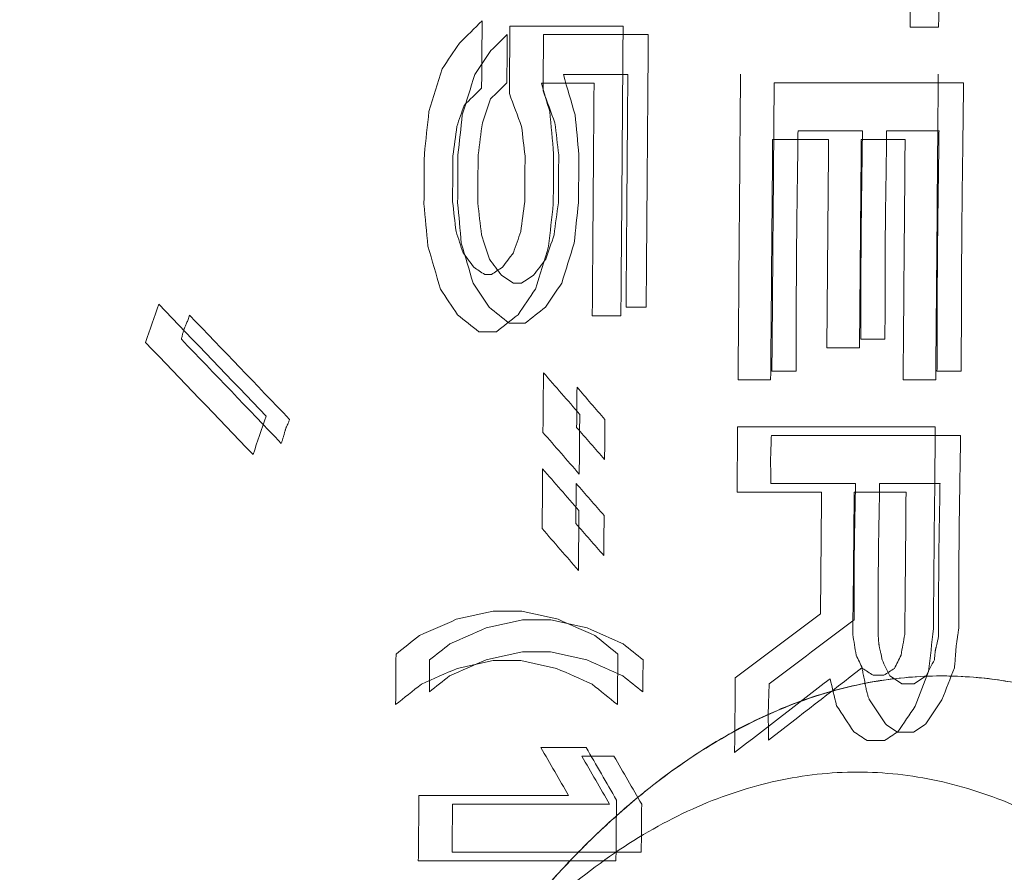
# Model space of a CAD drawing. Header units: millimetres. Extents: x -10 to 594, y 0 to 420.
# Tile 388 of 656: x 203.805 to 204, y 280.344 to 280.513. Entities that reach past the tile are written whole.
import ezdxf

# ---------------------------------------------------------------- set-up
doc = ezdxf.new("R2010")
doc.units = ezdxf.units.MM
doc.layers.add('1', color=7, linetype='Continuous', true_color=0xffffff)

msp = doc.modelspace()

# ---------------------------------------------------------------- linework, layer by layer
at = {"layer": '1', "color": 155, "linetype": 'Continuous', "lineweight": 18}
for points, knots in [([(203.87674, 278.47357), (203.79781, 278.47341), (203.64099, 278.50646), (203.34149, 278.70034), (203.01215, 279.17146), (202.74375, 280.01789), (202.64785, 281.01625), (202.74375, 282.01461), (203.01215, 282.86104), (203.34149, 283.33215), (203.64099, 283.52603), (203.79781, 283.55909), (203.87674, 283.55892)], [0, 0, 0, 0, 0.0625, 0.125, 0.25, 0.375, 0.5, 0.625, 0.75, 0.875, 0.9375, 1, 1, 1, 1]), ([(203.87674, 283.55892), (203.79781, 283.55909), (203.64099, 283.52603), (203.34149, 283.33215), (203.01215, 282.86104), (202.74375, 282.01461), (202.64785, 281.01625), (202.74375, 280.01789), (203.01215, 279.17146), (203.34149, 278.70034), (203.64099, 278.50646), (203.79781, 278.47341), (203.87674, 278.47357)], [0, 0, 0, 0, 0.0625, 0.125, 0.25, 0.375, 0.5, 0.625, 0.75, 0.875, 0.9375, 1, 1, 1, 1]), ([(203.89065, 278.4889), (203.81225, 278.48873), (203.6565, 278.52159), (203.35905, 278.7143), (203.032, 279.18258), (202.76552, 280.0239), (202.67033, 281.01625), (202.76552, 282.00859), (203.032, 282.84992), (203.35905, 283.31819), (203.6565, 283.51091), (203.81225, 283.54376), (203.89065, 283.54359)], [0, 0, 0, 0, 0.0625, 0.125, 0.25, 0.375, 0.5, 0.625, 0.75, 0.875, 0.9375, 1, 1, 1, 1]), ([(203.89065, 283.54359), (203.81225, 283.54376), (203.6565, 283.51091), (203.35905, 283.31819), (203.032, 282.84992), (202.76552, 282.00859), (202.67033, 281.01625), (202.76552, 280.0239), (203.032, 279.18258), (203.35905, 278.7143), (203.6565, 278.52159), (203.81225, 278.48873), (203.89065, 278.4889)], [0, 0, 0, 0, 0.0625, 0.125, 0.25, 0.375, 0.5, 0.625, 0.75, 0.875, 0.9375, 1, 1, 1, 1]), ([(203.9277, 283.34978), (203.85515, 283.34994), (203.71099, 283.3196), (203.43567, 283.14166), (203.13328, 282.7093), (202.88785, 281.93249), (202.80052, 281.01625), (202.88785, 280.1), (203.13328, 279.32319), (203.43567, 278.89083), (203.71099, 278.71289), (203.85515, 278.68255), (203.9277, 278.68271)], [0, 0, 0, 0, 0.0625, 0.125, 0.25, 0.375, 0.5, 0.625, 0.75, 0.875, 0.9375, 1, 1, 1, 1]), ([(203.9277, 278.68271), (203.85515, 278.68255), (203.71099, 278.71289), (203.43567, 278.89083), (203.13328, 279.32319), (202.88785, 280.1), (202.80052, 281.01625), (202.88785, 281.93249), (203.13328, 282.7093), (203.43567, 283.14166), (203.71099, 283.3196), (203.85515, 283.34994), (203.9277, 283.34978)], [0, 0, 0, 0, 0.0625, 0.125, 0.25, 0.375, 0.5, 0.625, 0.75, 0.875, 0.9375, 1, 1, 1, 1]), ([(204.40352, 278.79375), (204.33394, 278.7936), (204.19588, 278.82249), (203.93276, 278.99196), (203.64432, 279.40375), (203.41025, 280.1436), (203.32698, 281.01625), (203.41025, 281.88889), (203.64432, 282.62874), (203.93276, 283.04053), (204.19588, 283.21), (204.33394, 283.23889), (204.40352, 283.23875)], [0, 0, 0, 0, 0.0625, 0.125, 0.25, 0.375, 0.5, 0.625, 0.75, 0.875, 0.9375, 1, 1, 1, 1]), ([(204.40352, 283.23875), (204.40271, 283.23875), (204.40107, 283.23875), (204.39862, 283.23873), (204.39617, 283.23871), (204.39372, 283.23867), (204.39127, 283.23862), (204.38882, 283.23856), (204.38637, 283.23849), (204.38392, 283.23841), (204.38148, 283.23831), (204.37903, 283.2382), (204.37658, 283.23808), (204.37414, 283.23795), (204.37169, 283.23781), (204.36925, 283.23765), (204.36681, 283.23748), (204.36437, 283.2373), (204.36193, 283.23711), (204.35949, 283.23691), (204.35705, 283.23669), (204.35461, 283.23646), (204.35217, 283.23622), (204.34973, 283.23597), (204.34729, 283.23571), (204.34486, 283.23543), (204.34242, 283.23515), (204.33999, 283.23485), (204.33755, 283.23453), (204.33512, 283.23421), (204.33269, 283.23388), (204.33026, 283.23353), (204.32782, 283.23317), (204.32539, 283.2328), (204.32296, 283.23242), (204.32053, 283.23202), (204.31811, 283.23161), (204.31568, 283.2312), (204.31325, 283.23076), (204.31082, 283.23032), (204.3084, 283.22987), (204.30597, 283.2294), (204.30355, 283.22892), (204.30113, 283.22843), (204.2987, 283.22793), (204.29628, 283.22741), (204.29386, 283.22689), (204.29144, 283.22635), (204.28902, 283.2258), (204.2866, 283.22524), (204.28418, 283.22466), (204.28176, 283.22408), (204.27934, 283.22348), (204.27692, 283.22287), (204.27451, 283.22225), (204.27209, 283.22161), (204.26968, 283.22097), (204.26726, 283.22031), (204.26485, 283.21964), (204.26243, 283.21896), (204.26002, 283.21827), (204.25761, 283.21756), (204.2552, 283.21684), (204.25279, 283.21611), (204.25038, 283.21537), (204.24797, 283.21462), (204.24556, 283.21385), (204.24315, 283.21308), (204.24074, 283.21229), (204.23834, 283.21149), (204.23593, 283.21067), (204.23352, 283.20985), (204.23112, 283.20901), (204.22871, 283.20816), (204.22631, 283.2073), (204.22391, 283.20643), (204.2215, 283.20555), (204.2191, 283.20465), (204.2167, 283.20374), (204.2143, 283.20282), (204.2119, 283.20189), (204.2095, 283.20094), (204.2071, 283.19999), (204.2047, 283.19902), (204.2023, 283.19804), (204.1999, 283.19705), (204.18479, 283.19072), (204.15713, 283.17787), (204.1173, 283.15582), (204.07802, 283.13051), (204.03929, 283.10193), (203.99797, 283.06746), (203.95432, 283.02621), (203.90866, 282.97716), (203.86414, 282.9233), (203.82084, 282.86476), (203.77892, 282.80184), (203.73854, 282.73473), (203.69979, 282.66355), (203.6627, 282.5884), (203.62734, 282.50947), (203.59381, 282.42691), (203.56215, 282.34083), (203.52913, 282.2415), (203.49572, 282.1281), (203.46318, 281.99979), (203.43707, 281.87842), (203.41636, 281.76547), (203.40009, 281.66198), (203.38623, 281.55674), (203.37481, 281.44998), (203.36586, 281.34218), (203.35944, 281.23381), (203.35559, 281.12513), (203.35431, 281.01625), (203.35559, 280.90737), (203.35944, 280.79869), (203.36586, 280.69032), (203.37481, 280.58252), (203.38623, 280.47576), (203.40009, 280.37052), (203.41635, 280.26703), (203.435, 280.16536), (203.45597, 280.06574), (203.47923, 279.96839), (203.50473, 279.87344), (203.53242, 279.78108), (203.56215, 279.69166), (203.5938, 279.60559), (203.62734, 279.52303), (203.66269, 279.44409), (203.69978, 279.36894), (203.73854, 279.29777), (203.77891, 279.23066), (203.82084, 279.16773), (203.86414, 279.1092), (203.90865, 279.05534), (203.95432, 279.00629), (204.00109, 278.96208), (204.04887, 278.92281), (204.09755, 278.8886), (204.14711, 278.8595), (204.18209, 278.84287), (204.20193, 278.8346), (204.20637, 278.83279), (204.2108, 278.83103), (204.21523, 278.8293), (204.21967, 278.82762), (204.22411, 278.82598), (204.22855, 278.82438), (204.233, 278.82282), (204.23744, 278.8213), (204.24189, 278.81982), (204.24634, 278.81838), (204.25079, 278.81698), (204.25525, 278.81563), (204.2597, 278.81431), (204.26416, 278.81304), (204.26862, 278.8118), (204.27309, 278.81061), (204.27755, 278.80946), (204.28202, 278.80834), (204.28649, 278.80727), (204.29096, 278.80624), (204.29543, 278.80525), (204.29991, 278.8043), (204.30439, 278.8034), (204.30887, 278.80253), (204.31335, 278.8017), (204.31784, 278.80092), (204.32233, 278.80017), (204.32682, 278.79947), (204.33131, 278.79881), (204.33581, 278.79818), (204.3403, 278.7976), (204.3448, 278.79706), (204.34931, 278.79656), (204.35381, 278.7961), (204.35832, 278.79568), (204.36283, 278.7953), (204.36734, 278.79497), (204.37185, 278.79467), (204.37637, 278.79442), (204.38089, 278.7942), (204.38541, 278.79403), (204.38994, 278.79389), (204.39446, 278.7938), (204.39899, 278.79375), (204.40201, 278.79375), (204.40352, 278.79375)], [0, 0, 0, 0, 0.000746, 0.001492, 0.002237, 0.002983, 0.003728, 0.004473, 0.005218, 0.005962, 0.006707, 0.007451, 0.008195, 0.008939, 0.009683, 0.010427, 0.01117, 0.011913, 0.012657, 0.0134, 0.014143, 0.014885, 0.015628, 0.016371, 0.017113, 0.017855, 0.018598, 0.01934, 0.020082, 0.020824, 0.021566, 0.022307, 0.023049, 0.023791, 0.024532, 0.025274, 0.026015, 0.026757, 0.027498, 0.028239, 0.02898, 0.029722, 0.030463, 0.031204, 0.031945, 0.032686, 0.033427, 0.034168, 0.034909, 0.03565, 0.036391, 0.037132, 0.037874, 0.038615, 0.039356, 0.040097, 0.040838, 0.041579, 0.04232, 0.043062, 0.043803, 0.044545, 0.045286, 0.046027, 0.046769, 0.047511, 0.048252, 0.048994, 0.049736, 0.050478, 0.05122, 0.051962, 0.052705, 0.053447, 0.054189, 0.054932, 0.055675, 0.056418, 0.057161, 0.057904, 0.058647, 0.05939, 0.060134, 0.060878, 0.061621, 0.062365, 0.06311, 0.075698, 0.088229, 0.100725, 0.113207, 0.125697, 0.14129, 0.156857, 0.172441, 0.188081, 0.20372, 0.219302, 0.234867, 0.250452, 0.266047, 0.281627, 0.297231, 0.312895, 0.333766, 0.354549, 0.375329, 0.390906, 0.406468, 0.422052, 0.437697, 0.453344, 0.468917, 0.484456, 0.499999, 0.515541, 0.531079, 0.546652, 0.5623, 0.577944, 0.593528, 0.60909, 0.624668, 0.640257, 0.655835, 0.67144, 0.687107, 0.70277, 0.718373, 0.733954, 0.74955, 0.765134, 0.780698, 0.796281, 0.811921, 0.82756, 0.843143, 0.858711, 0.874306, 0.889914, 0.905519, 0.921164, 0.93689, 0.938265, 0.93964, 0.941013, 0.942387, 0.94376, 0.945132, 0.946504, 0.947876, 0.949247, 0.950618, 0.951989, 0.953359, 0.954729, 0.956099, 0.957469, 0.958839, 0.960208, 0.961578, 0.962947, 0.964317, 0.965686, 0.967055, 0.968425, 0.969794, 0.971164, 0.972534, 0.973903, 0.975274, 0.976644, 0.978014, 0.979385, 0.980756, 0.982128, 0.9835, 0.984872, 0.986244, 0.987618, 0.988991, 0.990365, 0.99174, 0.993115, 0.994491, 0.995867, 0.997244, 0.998622, 1, 1, 1, 1]), ([(203.95423, 280.50031), (203.95415, 280.49078), (203.954, 280.47173), (203.95385, 280.45268), (203.95377, 280.44316)], [0, 0, 0, 0, 0.499998, 1, 1, 1, 1]), ([(203.99123, 280.44316), (203.99123, 280.44378), (203.99125, 280.44518), (203.99126, 280.44754), (203.99127, 280.45039), (203.99128, 280.45375), (203.9913, 280.45785), (203.99131, 280.46241), (203.99134, 280.46717), (203.99138, 280.47247), (203.99144, 280.47873), (203.99154, 280.48637), (203.99164, 280.49366), (203.99169, 280.49843), (203.9917, 280.50031)], [0, 0, 0, 0, 0.032443, 0.073668, 0.123676, 0.182466, 0.25004, 0.338535, 0.421871, 0.50005, 0.616828, 0.750037, 0.901153, 1, 1, 1, 1]), ([(203.95855, 280.44316), (203.95856, 280.44367), (203.95856, 280.44485), (203.95857, 280.44681), (203.95858, 280.44919), (203.95859, 280.45199), (203.9586, 280.4554), (203.9586, 280.45921), (203.95862, 280.46318), (203.95865, 280.4676), (203.95871, 280.4728), (203.95879, 280.47917), (203.95888, 280.48525), (203.95892, 280.48922), (203.95894, 280.49078)], [0, 0, 0, 0, 0.032524, 0.073791, 0.1238, 0.182552, 0.250047, 0.338724, 0.422061, 0.50006, 0.617084, 0.750043, 0.901281, 1, 1, 1, 1]), ([(203.9717, 280.49078), (203.97169, 280.49033), (203.97168, 280.4893), (203.97166, 280.48758), (203.97164, 280.48552), (203.9716, 280.48311), (203.97156, 280.48015), (203.97151, 280.47684), (203.97147, 280.4734), (203.97143, 280.46957), (203.9714, 280.46508), (203.97139, 280.45954), (203.97139, 280.45429), (203.97137, 280.45085), (203.97136, 280.44951)], [0, 0, 0, 0, 0.033152, 0.074722, 0.124713, 0.183123, 0.249953, 0.340222, 0.423548, 0.499934, 0.618795, 0.749947, 0.90224, 1, 1, 1, 1]), ([(203.97614, 280.44951), (203.97615, 280.44996), (203.97615, 280.45097), (203.97616, 280.45268), (203.97617, 280.45474), (203.97617, 280.45717), (203.97617, 280.46012), (203.97618, 280.46342), (203.97619, 280.46686), (203.97622, 280.47069), (203.97627, 280.4752), (203.97635, 280.48072), (203.97643, 280.48599), (203.97647, 280.48943), (203.97648, 280.49078)], [0, 0, 0, 0, 0.032569, 0.073858, 0.123869, 0.182602, 0.250057, 0.338829, 0.422166, 0.500071, 0.617218, 0.750051, 0.901346, 1, 1, 1, 1]), ([(203.98685, 280.49078), (203.98684, 280.49026), (203.98683, 280.48907), (203.98681, 280.48709), (203.98678, 280.48471), (203.98674, 280.48193), (203.98669, 280.47851), (203.98664, 280.47469), (203.98659, 280.47072), (203.98655, 280.4663), (203.98651, 280.46112), (203.98649, 280.45473), (203.98648, 280.44868), (203.98646, 280.44471), (203.98645, 280.44316)], [0, 0, 0, 0, 0.033192, 0.074783, 0.124774, 0.183166, 0.249958, 0.340338, 0.423665, 0.499941, 0.618908, 0.749953, 0.902309, 1, 1, 1, 1]), ([(203.83851, 280.45427), (203.83846, 280.45413), (203.83836, 280.45385), (203.83821, 280.45344), (203.83806, 280.45305), (203.83791, 280.45268), (203.83777, 280.45233), (203.83764, 280.45205), (203.83753, 280.45181), (203.83745, 280.4516), (203.83737, 280.45137), (203.83729, 280.45111), (203.8372, 280.45084), (203.83712, 280.45054), (203.83704, 280.45021), (203.83696, 280.44987), (203.8369, 280.44963), (203.83688, 280.44951)], [0, 0, 0, 0, 0.089698, 0.176808, 0.261372, 0.343439, 0.423059, 0.50029, 0.543363, 0.589323, 0.638293, 0.690375, 0.745654, 0.804201, 0.866075, 0.931327, 1, 1, 1, 1]), ([(203.97136, 280.44951), (203.97176, 280.44951), (203.97335, 280.44951), (203.97495, 280.44951), (203.97614, 280.44951)], [0, 0, 0, 0, 0.25, 1, 1, 1, 1]), ([(203.85666, 280.42887), (203.85669, 280.42895), (203.85675, 280.42911), (203.85683, 280.42936), (203.85691, 280.42962), (203.85699, 280.42989), (203.85707, 280.43017), (203.85715, 280.43046), (203.85723, 280.43076), (203.85731, 280.43106), (203.85737, 280.4313), (203.85742, 280.43148), (203.85746, 280.43159), (203.85751, 280.43173), (203.85758, 280.43189), (203.85765, 280.43208), (203.85774, 280.43229), (203.85786, 280.43255), (203.85799, 280.43285), (203.85812, 280.43316), (203.85822, 280.43341), (203.85827, 280.43357), (203.8583, 280.43363)], [0, 0, 0, 0, 0.049922, 0.101184, 0.153801, 0.207787, 0.263157, 0.319922, 0.378095, 0.437686, 0.498705, 0.516425, 0.540072, 0.569722, 0.605412, 0.647162, 0.694985, 0.74889, 0.831676, 0.901099, 0.957189, 1, 1, 1, 1]), ([(203.95366, 280.43046), (203.95366, 280.43035), (203.95366, 280.43012), (203.95364, 280.42972), (203.95363, 280.42925), (203.95361, 280.42869), (203.95358, 280.42801), (203.95355, 280.42725), (203.95353, 280.42646), (203.95351, 280.42557), (203.95352, 280.42453), (203.95354, 280.42325), (203.95357, 280.42204), (203.95358, 280.42125), (203.95358, 280.42093)], [0, 0, 0, 0, 0.0329, 0.074322, 0.12428, 0.182778, 0.249823, 0.339358, 0.422627, 0.499672, 0.617803, 0.749679, 0.9017, 1, 1, 1, 1]), ([(203.99077, 280.39236), (203.99077, 280.39277), (203.99078, 280.39371), (203.99078, 280.39529), (203.99079, 280.39719), (203.99079, 280.39943), (203.99079, 280.40189), (203.9908, 280.40441), (203.9908, 280.40686), (203.99082, 280.40918), (203.99084, 280.41217), (203.99089, 280.41608), (203.99096, 280.4203), (203.99102, 280.42391), (203.99107, 280.42654), (203.9911, 280.42867), (203.99111, 280.42992), (203.99112, 280.43046)], [0, 0, 0, 0, 0.032679, 0.074025, 0.12404, 0.182724, 0.250077, 0.31739, 0.381497, 0.442398, 0.500096, 0.617583, 0.750068, 0.832431, 0.90154, 0.957396, 1, 1, 1, 1]), ([(203.97031, 280.42093), (203.97031, 280.42064), (203.9703, 280.41997), (203.97029, 280.41885), (203.97026, 280.4175), (203.97023, 280.41592), (203.97019, 280.41399), (203.97015, 280.41183), (203.97011, 280.40958), (203.97008, 280.40707), (203.97007, 280.40413), (203.97007, 280.40114), (203.97008, 280.39858), (203.97008, 280.39671), (203.97008, 280.39521), (203.97007, 280.39433), (203.97007, 280.39395)], [0, 0, 0, 0, 0.032971, 0.074447, 0.124428, 0.182917, 0.249913, 0.339714, 0.423032, 0.499873, 0.618275, 0.749894, 0.832671, 0.901946, 0.957722, 1, 1, 1, 1]), ([(203.97482, 280.39077), (203.97482, 280.3911), (203.97483, 280.39185), (203.97483, 280.39309), (203.97483, 280.3946), (203.97483, 280.39637), (203.97483, 280.39854), (203.97482, 280.40095), (203.97483, 280.40346), (203.97485, 280.40626), (203.97489, 280.40956), (203.97496, 280.4129), (203.97501, 280.41575), (203.97505, 280.41783), (203.97508, 280.41952), (203.97509, 280.42051), (203.97509, 280.42093)], [0, 0, 0, 0, 0.032733, 0.074109, 0.124128, 0.182791, 0.2501, 0.339252, 0.422591, 0.500122, 0.61774, 0.750084, 0.832494, 0.901615, 0.95745, 1, 1, 1, 1]), ([(203.98705, 280.42093), (203.98704, 280.4206), (203.98704, 280.41985), (203.98702, 280.4186), (203.98699, 280.41709), (203.98696, 280.41533), (203.98692, 280.41317), (203.98687, 280.41075), (203.98683, 280.40824), (203.9868, 280.40544), (203.98678, 280.40215), (203.98678, 280.39881), (203.98678, 280.39595), (203.98678, 280.39386), (203.98678, 280.39218), (203.98677, 280.3912), (203.98677, 280.39077)], [0, 0, 0, 0, 0.032984, 0.074467, 0.12445, 0.182934, 0.249919, 0.339756, 0.423076, 0.499883, 0.618323, 0.749904, 0.832696, 0.901975, 0.957742, 1, 1, 1, 1]), ([(203.91001, 280.39395), (203.90908, 280.39395), (203.90722, 280.39395), (203.90536, 280.39395), (203.90443, 280.39395)], [0, 0, 0, 0, 0.5, 1, 1, 1, 1]), ([(203.98989, 280.38442), (203.98991, 280.38455), (203.98994, 280.38482), (203.98998, 280.38524), (203.99002, 280.38569), (203.99006, 280.38617), (203.9901, 280.38669), (203.99014, 280.38725), (203.99018, 280.38783), (203.99021, 280.38829), (203.99024, 280.38861), (203.99026, 280.3888), (203.99029, 280.38904), (203.99033, 280.38932), (203.99037, 280.38964), (203.99043, 280.39001), (203.9905, 280.39048), (203.99058, 280.39101), (203.99066, 280.39155), (203.99072, 280.39199), (203.99075, 280.39225), (203.99077, 280.39236)], [0, 0, 0, 0, 0.048369, 0.100758, 0.15718, 0.217644, 0.282158, 0.350729, 0.423362, 0.50006, 0.518651, 0.542905, 0.572862, 0.60854, 0.649951, 0.697103, 0.75, 0.832542, 0.90171, 0.957518, 1, 1, 1, 1]), ([(203.97557, 280.38601), (203.97555, 280.38615), (203.9755, 280.38641), (203.97544, 280.3868), (203.97537, 280.38715), (203.9753, 280.38749), (203.97523, 280.38779), (203.97517, 280.38807), (203.97511, 280.38827), (203.97506, 280.38843), (203.97504, 280.38856), (203.97501, 280.38871), (203.97499, 280.38888), (203.97496, 280.38908), (203.97494, 280.38931), (203.97491, 280.38955), (203.97489, 280.38982), (203.97486, 280.39012), (203.97484, 280.39044), (203.97483, 280.39066), (203.97482, 280.39077)], [0, 0, 0, 0, 0.086095, 0.16721, 0.243394, 0.314704, 0.381213, 0.443009, 0.500201, 0.523382, 0.550759, 0.582484, 0.618654, 0.659334, 0.70457, 0.754395, 0.808833, 0.867904, 0.931622, 1, 1, 1, 1]), ([(203.98677, 280.39077), (203.98674, 280.39063), (203.9867, 280.39037), (203.98662, 280.38999), (203.98655, 280.38963), (203.98648, 280.3893), (203.9864, 280.389), (203.98633, 280.38872), (203.98627, 280.38851), (203.98622, 280.38835), (203.98619, 280.38822), (203.98616, 280.38807), (203.98613, 280.38789), (203.98611, 280.38769), (203.98608, 280.38747), (203.98605, 280.38722), (203.98602, 280.38695), (203.98599, 280.38666), (203.98596, 280.38634), (203.98594, 280.38612), (203.98593, 280.38601)], [0, 0, 0, 0, 0.085269, 0.165825, 0.24171, 0.312975, 0.37968, 0.441901, 0.49973, 0.523746, 0.551828, 0.584109, 0.620674, 0.661583, 0.706877, 0.756588, 0.81074, 0.86935, 0.932433, 1, 1, 1, 1]), ([(203.90437, 280.3876), (203.9053, 280.3876), (203.90716, 280.3876), (203.90902, 280.3876), (203.90995, 280.3876)], [0, 0, 0, 0, 0.5, 1, 1, 1, 1]), ([(203.97157, 280.38442), (203.97161, 280.38426), (203.97169, 280.38393), (203.9718, 280.38342), (203.97191, 280.38289), (203.97203, 280.38233), (203.97214, 280.38175), (203.97225, 280.38118), (203.97235, 280.38062), (203.97246, 280.38012), (203.97256, 280.37967), (203.97267, 280.37926), (203.97278, 280.37889), (203.97288, 280.37857), (203.97299, 280.3783), (203.97307, 280.37814), (203.9731, 280.37807)], [0, 0, 0, 0, 0.075588, 0.154064, 0.235454, 0.319784, 0.407074, 0.497345, 0.579494, 0.655841, 0.726486, 0.79155, 0.851193, 0.90562, 0.955102, 1, 1, 1, 1]), ([(203.95322, 280.38125), (203.95321, 280.38112), (203.95321, 280.38085), (203.9532, 280.38039), (203.95318, 280.37983), (203.95316, 280.37918), (203.95313, 280.37839), (203.95309, 280.3775), (203.95307, 280.37658), (203.95305, 280.37554), (203.95305, 280.37433), (203.95307, 280.3731), (203.95309, 280.37205), (203.95311, 280.37128), (203.95311, 280.37066), (203.95311, 280.37029), (203.95311, 280.37013)], [0, 0, 0, 0, 0.032881, 0.074294, 0.124251, 0.182755, 0.249812, 0.339317, 0.422591, 0.499672, 0.617773, 0.74969, 0.832404, 0.901687, 0.957547, 1, 1, 1, 1]), ([(203.92163, 280.35743), (203.91671, 280.35743), (203.90635, 280.35743), (203.89599, 280.35743), (203.89055, 280.35743)], [0, 0, 0, 0, 0.474359, 1, 1, 1, 1]), ([(203.89046, 280.34791), (203.8959, 280.34791), (203.90839, 280.34791), (203.92087, 280.34791), (203.92791, 280.34791)], [0, 0, 0, 0, 0.43617, 1, 1, 1, 1])]:
    msp.add_open_spline(points, degree=3, knots=knots, dxfattribs=at)
for points, degree in [([(203.98725, 280.57503), (203.9871, 280.55379), (203.98694, 280.53255), (203.98678, 280.51131)], 3), ([(203.98112, 280.51131), (203.98118, 280.51977), (203.98125, 280.52824), (203.98131, 280.53671)], 3), ([(203.89192, 280.50812), (203.89342, 280.5096), (203.89491, 280.51108), (203.89641, 280.51256)], 3), ([(203.89641, 280.51256), (203.89638, 280.50812), (203.89635, 280.50368), (203.89631, 280.49925)], 3), ([(203.90181, 280.49814), (203.90184, 280.50261), (203.90188, 280.50707), (203.90191, 280.51153)], 3), ([(203.90191, 280.51153), (203.90938, 280.51153), (203.91685, 280.51153), (203.92432, 280.51153)], 3), ([(203.92432, 280.51153), (203.92418, 280.49241), (203.92403, 280.47328), (203.92387, 280.45416)], 3), ([(203.98678, 280.51131), (203.98489, 280.51131), (203.983, 280.51131), (203.98112, 280.51131)], 3), ([(203.90138, 280.50983), (203.9003, 280.50877), (203.89923, 280.50772), (203.89816, 280.50666)], 3), ([(203.90131, 280.50031), (203.90133, 280.50348), (203.90135, 280.50666), (203.90138, 280.50983)], 3), ([(203.90856, 280.50983), (203.90853, 280.50613), (203.9085, 280.50242), (203.90847, 280.49872)], 3), ([(203.9293, 280.50983), (203.92238, 280.50983), (203.91547, 280.50983), (203.90856, 280.50983)], 3), ([(203.92888, 280.45586), (203.92902, 280.47385), (203.92916, 280.49184), (203.9293, 280.50983)], 3), ([(203.8885, 280.50307), (203.88964, 280.50475), (203.89078, 280.50644), (203.89192, 280.50812)], 3), ([(203.89816, 280.50666), (203.89709, 280.50507), (203.89601, 280.50348), (203.89494, 280.5019)], 3), ([(203.88588, 280.49459), (203.88675, 280.49742), (203.88762, 280.50024), (203.8885, 280.50307)], 3), ([(203.89494, 280.5019), (203.89412, 280.49925), (203.8933, 280.4966), (203.89248, 280.49396)], 3), ([(203.91482, 280.49396), (203.91404, 280.4966), (203.91326, 280.49925), (203.91249, 280.5019)], 3), ([(203.91249, 280.5019), (203.91674, 280.5019), (203.921, 280.5019), (203.92525, 280.5019)], 3), ([(203.92525, 280.5019), (203.92513, 280.48655), (203.92501, 280.4712), (203.92489, 280.45586)], 3), ([(203.94706, 280.44146), (203.94724, 280.46164), (203.9474, 280.48183), (203.94756, 280.50201)], 3), ([(203.9867, 280.50201), (203.98654, 280.48183), (203.98637, 280.46164), (203.98619, 280.44146)], 3), ([(203.89631, 280.49925), (203.89515, 280.4981), (203.89399, 280.49695), (203.89283, 280.4958)], 3), ([(203.89809, 280.49713), (203.89916, 280.49819), (203.90023, 280.49925), (203.90131, 280.50031)], 3), ([(203.90815, 280.50019), (203.90869, 280.49833), (203.90924, 280.49646), (203.90979, 280.49459)], 3), ([(203.91857, 280.50019), (203.9151, 280.50019), (203.91162, 280.50019), (203.90815, 280.50019)], 3), ([(203.90847, 280.49872), (203.90926, 280.4966), (203.91004, 280.49449), (203.91082, 280.49237)], 3), ([(203.91821, 280.45416), (203.91834, 280.4695), (203.91846, 280.48485), (203.91857, 280.50019)], 3), ([(203.9917, 280.50031), (203.98546, 280.50031), (203.97297, 280.50031), (203.96048, 280.50031), (203.95423, 280.50031)], 3), ([(203.89646, 280.49237), (203.897, 280.49396), (203.89755, 280.49555), (203.89809, 280.49713)], 3), ([(203.90422, 280.49161), (203.90342, 280.49379), (203.90261, 280.49597), (203.90181, 280.49814)], 3), ([(203.89283, 280.4958), (203.89236, 280.49442), (203.89188, 280.49304), (203.89141, 280.49166)], 3), ([(203.88497, 280.48619), (203.88527, 280.48899), (203.88558, 280.49179), (203.88588, 280.49459)], 3), ([(203.89248, 280.49396), (203.8922, 280.49131), (203.89191, 280.48867), (203.89163, 280.48602)], 3), ([(203.90979, 280.49459), (203.91005, 280.49179), (203.91031, 280.48899), (203.91057, 280.48619)], 3), ([(203.91556, 280.48602), (203.91531, 280.48867), (203.91507, 280.49131), (203.91482, 280.49396)], 3), ([(203.89141, 280.49166), (203.89115, 280.48971), (203.89089, 280.48776), (203.89063, 280.48581)], 3), ([(203.89562, 280.48602), (203.8959, 280.48814), (203.89618, 280.49025), (203.89646, 280.49237)], 3), ([(203.90491, 280.48581), (203.90468, 280.48774), (203.90445, 280.48968), (203.90422, 280.49161)], 3), ([(203.91082, 280.49237), (203.91107, 280.49025), (203.91132, 280.48814), (203.91157, 280.48602)], 3), ([(203.95392, 280.48908), (203.95379, 280.47321), (203.95366, 280.45733), (203.95352, 280.44146)], 3), ([(203.965, 280.48908), (203.9613, 280.48908), (203.95761, 280.48908), (203.95392, 280.48908)], 3), ([(203.95894, 280.49078), (203.96319, 280.49078), (203.96744, 280.49078), (203.9717, 280.49078)], 3), ([(203.96465, 280.44781), (203.96477, 280.46156), (203.96489, 280.47532), (203.965, 280.48908)], 3), ([(203.97145, 280.48908), (203.97134, 280.47532), (203.97123, 280.46156), (203.97111, 280.44781)], 3), ([(203.98014, 280.48908), (203.97725, 280.48908), (203.97435, 280.48908), (203.97145, 280.48908)], 3), ([(203.97648, 280.49078), (203.97994, 280.49078), (203.98339, 280.49078), (203.98685, 280.49078)], 3), ([(203.97974, 280.44146), (203.97988, 280.45733), (203.98001, 280.47321), (203.98014, 280.48908)], 3), ([(203.8849, 280.47632), (203.88492, 280.47961), (203.88495, 280.4829), (203.88497, 280.48619)], 3), ([(203.89063, 280.48581), (203.89061, 280.48277), (203.89058, 280.47974), (203.89056, 280.47671)], 3), ([(203.89163, 280.48602), (203.8916, 280.48285), (203.89158, 280.47967), (203.89156, 280.4765)], 3), ([(203.89554, 280.4765), (203.89557, 280.47967), (203.89559, 280.48285), (203.89562, 280.48602)], 3), ([(203.90484, 280.47671), (203.90486, 280.47974), (203.90488, 280.48277), (203.90491, 280.48581)], 3), ([(203.91057, 280.48619), (203.91055, 280.4829), (203.91052, 280.47961), (203.91049, 280.47632)], 3), ([(203.91157, 280.48602), (203.91155, 280.48285), (203.91152, 280.47967), (203.9115, 280.4765)], 3), ([(203.91548, 280.4765), (203.91551, 280.47967), (203.91553, 280.48285), (203.91556, 280.48602)], 3), ([(203.88567, 280.46792), (203.88542, 280.47072), (203.88516, 280.47352), (203.8849, 280.47632)], 3), ([(203.89056, 280.47671), (203.89079, 280.47476), (203.89102, 280.47281), (203.89125, 280.47086)], 3), ([(203.89156, 280.4765), (203.8918, 280.47385), (203.89205, 280.4712), (203.89229, 280.46856)], 3), ([(203.89629, 280.47015), (203.89604, 280.47226), (203.89579, 280.47438), (203.89554, 280.4765)], 3), ([(203.90406, 280.47086), (203.90432, 280.47281), (203.90458, 280.47476), (203.90484, 280.47671)], 3), ([(203.91049, 280.47632), (203.91019, 280.47352), (203.90989, 280.47072), (203.90958, 280.46792)], 3), ([(203.9115, 280.4765), (203.91121, 280.47438), (203.91093, 280.47226), (203.91065, 280.47015)], 3), ([(203.91462, 280.46856), (203.91491, 280.4712), (203.9152, 280.47385), (203.91548, 280.4765)], 3), ([(203.89125, 280.47086), (203.89171, 280.46944), (203.89217, 280.46803), (203.89264, 280.46662)], 3), ([(203.89785, 280.46538), (203.89733, 280.46697), (203.89681, 280.46856), (203.89629, 280.47015)], 3), ([(203.9026, 280.46662), (203.90309, 280.46803), (203.90357, 280.46944), (203.90406, 280.47086)], 3), ([(203.91065, 280.47015), (203.91011, 280.46856), (203.90956, 280.46697), (203.90902, 280.46538)], 3), ([(203.88816, 280.45945), (203.88733, 280.46227), (203.8865, 280.4651), (203.88567, 280.46792)], 3), ([(203.89229, 280.46856), (203.89307, 280.46591), (203.89385, 280.46327), (203.89462, 280.46062)], 3), ([(203.90958, 280.46792), (203.90871, 280.4651), (203.90784, 280.46227), (203.90696, 280.45945)], 3), ([(203.91217, 280.46062), (203.91299, 280.46327), (203.91381, 280.46591), (203.91462, 280.46856)], 3), ([(203.89264, 280.46662), (203.89335, 280.46567), (203.89406, 280.46471), (203.89477, 280.46376)], 3), ([(203.90042, 280.46376), (203.90115, 280.46471), (203.90188, 280.46567), (203.9026, 280.46662)], 3), ([(203.89477, 280.46376), (203.89549, 280.46328), (203.8962, 280.4628), (203.89692, 280.46232)], 3), ([(203.90022, 280.46221), (203.89943, 280.46327), (203.89864, 280.46432), (203.89785, 280.46538)], 3), ([(203.89825, 280.46232), (203.89897, 280.4628), (203.8997, 280.46328), (203.90042, 280.46376)], 3), ([(203.90902, 280.46538), (203.90821, 280.46432), (203.9074, 280.46327), (203.9066, 280.46221)], 3), ([(203.89692, 280.46232), (203.89736, 280.46232), (203.89781, 280.46232), (203.89825, 280.46232)], 3), ([(203.9026, 280.46062), (203.90181, 280.46115), (203.90101, 280.46168), (203.90022, 280.46221)], 3), ([(203.9066, 280.46221), (203.9058, 280.46168), (203.905, 280.46115), (203.90419, 280.46062)], 3), ([(203.89462, 280.46062), (203.89567, 280.45903), (203.89672, 280.45745), (203.89778, 280.45586)], 3), ([(203.90419, 280.46062), (203.90366, 280.46062), (203.90313, 280.46062), (203.9026, 280.46062)], 3), ([(203.90894, 280.45586), (203.91002, 280.45745), (203.91109, 280.45903), (203.91217, 280.46062)], 3), ([(203.89153, 280.45435), (203.89041, 280.45605), (203.88929, 280.45775), (203.88816, 280.45945)], 3), ([(203.90696, 280.45945), (203.90581, 280.45775), (203.90466, 280.45605), (203.90351, 280.45435)], 3), ([(203.82979, 280.44887), (203.83066, 280.4514), (203.83153, 280.45393), (203.83239, 280.45647)], 3), ([(203.83239, 280.45647), (203.83949, 280.44907), (203.84658, 280.44167), (203.85366, 280.43427)], 3), ([(203.89778, 280.45586), (203.8991, 280.4548), (203.90042, 280.45374), (203.90174, 280.45268)], 3), ([(203.90493, 280.45268), (203.90627, 280.45374), (203.9076, 280.4548), (203.90894, 280.45586)], 3), ([(203.92489, 280.45586), (203.92622, 280.45586), (203.92755, 280.45586), (203.92888, 280.45586)], 3), ([(203.8583, 280.43363), (203.8517, 280.44051), (203.84511, 280.44739), (203.83851, 280.45427)], 3), ([(203.89574, 280.45098), (203.89434, 280.45211), (203.89294, 280.45323), (203.89153, 280.45435)], 3), ([(203.90351, 280.45435), (203.90209, 280.45323), (203.90067, 280.45211), (203.89925, 280.45098)], 3), ([(203.92387, 280.45416), (203.92198, 280.45416), (203.9201, 280.45416), (203.91821, 280.45416)], 3), ([(203.90174, 280.45268), (203.9028, 280.45268), (203.90386, 280.45268), (203.90493, 280.45268)], 3), ([(203.89925, 280.45098), (203.89808, 280.45098), (203.89691, 280.45098), (203.89574, 280.45098)], 3), ([(203.85106, 280.42667), (203.84397, 280.43407), (203.83688, 280.44147), (203.82979, 280.44887)], 3), ([(203.83688, 280.44951), (203.84348, 280.44263), (203.85007, 280.43575), (203.85666, 280.42887)], 3), ([(203.97111, 280.44781), (203.96896, 280.44781), (203.9668, 280.44781), (203.96465, 280.44781)], 3), ([(203.90845, 280.43105), (203.90848, 280.43499), (203.90852, 280.43894), (203.90855, 280.44288)], 3), ([(203.90855, 280.44288), (203.91094, 280.44013), (203.91334, 280.43738), (203.91573, 280.43463)], 3), ([(203.95377, 280.44316), (203.95536, 280.44316), (203.95696, 280.44316), (203.95855, 280.44316)], 3), ([(203.98645, 280.44316), (203.98804, 280.44316), (203.98964, 280.44316), (203.99123, 280.44316)], 3), ([(203.95352, 280.44146), (203.95137, 280.44146), (203.94922, 280.44146), (203.94706, 280.44146)], 3), ([(203.98619, 280.44146), (203.98404, 280.44146), (203.98189, 280.44146), (203.97974, 280.44146)], 3), ([(203.91519, 280.43998), (203.91517, 280.43734), (203.91515, 280.43469), (203.91512, 280.43205)], 3), ([(203.92072, 280.43363), (203.91888, 280.43575), (203.91703, 280.43787), (203.91519, 280.43998)], 3), ([(203.91573, 280.43463), (203.9157, 280.43069), (203.91567, 280.42674), (203.91563, 280.42279)], 3), ([(203.85366, 280.43427), (203.8528, 280.43174), (203.85193, 280.42921), (203.85106, 280.42667)], 3), ([(203.92065, 280.4257), (203.92067, 280.42834), (203.9207, 280.43099), (203.92072, 280.43363)], 3), ([(203.91563, 280.42279), (203.91324, 280.42555), (203.91084, 280.4283), (203.90845, 280.43105)], 3), ([(203.91512, 280.43205), (203.91697, 280.42993), (203.91881, 280.42781), (203.92065, 280.4257)], 3), ([(203.94687, 280.41923), (203.94691, 280.42354), (203.94695, 280.42785), (203.94698, 280.43216)], 3), ([(203.94698, 280.43216), (203.96003, 280.43216), (203.97307, 280.43216), (203.98611, 280.43216)], 3), ([(203.99112, 280.43046), (203.98488, 280.43046), (203.97239, 280.43046), (203.9599, 280.43046), (203.95366, 280.43046)], 3), ([(203.98611, 280.43216), (203.98599, 280.41884), (203.98586, 280.40551), (203.98573, 280.39219)], 3), ([(203.90829, 280.412), (203.90832, 280.41594), (203.90836, 280.41989), (203.90839, 280.42383)], 3), ([(203.90839, 280.42383), (203.91078, 280.42108), (203.91318, 280.41833), (203.91557, 280.41558)], 3), ([(203.91503, 280.42093), (203.91501, 280.41829), (203.91498, 280.41564), (203.91496, 280.413)], 3), ([(203.92055, 280.41458), (203.91871, 280.4167), (203.91687, 280.41882), (203.91503, 280.42093)], 3), ([(203.95358, 280.42093), (203.95916, 280.42093), (203.96473, 280.42093), (203.97031, 280.42093)], 3), ([(203.97509, 280.42093), (203.97908, 280.42093), (203.98306, 280.42093), (203.98705, 280.42093)], 3), ([(203.9636, 280.41923), (203.95803, 280.41923), (203.95245, 280.41923), (203.94687, 280.41923)], 3), ([(203.96338, 280.39513), (203.96346, 280.40316), (203.96353, 280.4112), (203.9636, 280.41923)], 3), ([(203.97006, 280.41923), (203.96997, 280.40984), (203.96988, 280.40045), (203.96979, 280.39105)], 3), ([(203.98033, 280.41923), (203.97691, 280.41923), (203.97348, 280.41923), (203.97006, 280.41923)], 3), ([(203.98007, 280.39105), (203.98016, 280.40045), (203.98025, 280.40984), (203.98033, 280.41923)], 3), ([(203.91557, 280.41558), (203.91554, 280.41164), (203.9155, 280.40769), (203.91547, 280.40374)], 3), ([(203.91496, 280.413), (203.9168, 280.41088), (203.91864, 280.40876), (203.92049, 280.40665)], 3), ([(203.92049, 280.40665), (203.92051, 280.40929), (203.92053, 280.41194), (203.92055, 280.41458)], 3), ([(203.91547, 280.40374), (203.91307, 280.4065), (203.91068, 280.40925), (203.90829, 280.412)], 3), ([(203.8913, 280.39404), (203.89372, 280.39458), (203.89615, 280.39511), (203.89857, 280.39565)], 3), ([(203.89857, 280.39565), (203.90046, 280.39565), (203.90235, 280.39565), (203.90424, 280.39565)], 3), ([(203.90424, 280.39565), (203.90666, 280.39511), (203.90907, 280.39458), (203.91149, 280.39404)], 3), ([(203.88399, 280.39082), (203.88642, 280.39189), (203.88886, 280.39297), (203.8913, 280.39404)], 3), ([(203.90443, 280.39395), (203.90203, 280.39342), (203.89964, 280.39289), (203.89724, 280.39236)], 3), ([(203.91717, 280.39236), (203.91478, 280.39289), (203.9124, 280.39342), (203.91001, 280.39395)], 3), ([(203.91149, 280.39404), (203.91391, 280.39297), (203.91632, 280.39189), (203.91874, 280.39082)], 3), ([(203.94653, 280.38243), (203.95215, 280.38666), (203.95776, 280.39089), (203.96338, 280.39513)], 3), ([(203.97007, 280.39395), (203.96445, 280.38971), (203.95883, 280.38548), (203.95322, 280.38125)], 3), ([(203.89724, 280.39236), (203.89484, 280.3913), (203.89244, 280.39024), (203.89004, 280.38918)], 3), ([(203.92431, 280.38918), (203.92193, 280.39024), (203.91955, 280.3913), (203.91717, 280.39236)], 3), ([(203.98573, 280.39219), (203.98542, 280.38936), (203.98511, 280.38653), (203.9848, 280.3837)], 3), ([(203.87937, 280.38717), (203.88091, 280.38838), (203.88245, 280.3896), (203.88399, 280.39082)], 3), ([(203.91874, 280.39082), (203.92026, 280.3896), (203.92177, 280.38838), (203.92328, 280.38717)], 3), ([(203.96979, 280.39105), (203.97001, 280.38968), (203.97023, 280.38831), (203.97044, 280.38694)], 3), ([(203.97934, 280.38694), (203.97958, 280.38831), (203.97983, 280.38968), (203.98007, 280.39105)], 3), ([(203.89004, 280.38918), (203.8887, 280.38812), (203.88736, 280.38707), (203.88602, 280.38601)], 3), ([(203.89718, 280.38601), (203.89958, 280.38654), (203.90198, 280.38707), (203.90437, 280.3876)], 3), ([(203.90995, 280.3876), (203.91234, 280.38707), (203.91473, 280.38654), (203.91711, 280.38601)], 3), ([(203.92827, 280.38601), (203.92695, 280.38707), (203.92563, 280.38812), (203.92431, 280.38918)], 3), ([(203.87929, 280.37716), (203.87932, 280.3805), (203.87934, 280.38383), (203.87937, 280.38717)], 3), ([(203.88602, 280.38601), (203.88601, 280.38389), (203.88599, 280.38177), (203.88597, 280.37966)], 3), ([(203.88998, 280.38283), (203.89238, 280.38389), (203.89478, 280.38495), (203.89718, 280.38601)], 3), ([(203.89858, 280.38589), (203.89621, 280.38537), (203.89384, 280.38485), (203.89148, 280.38433)], 3), ([(203.90406, 280.38589), (203.90223, 280.38589), (203.90041, 280.38589), (203.89858, 280.38589)], 3), ([(203.91113, 280.38433), (203.90878, 280.38485), (203.90642, 280.38537), (203.90406, 280.38589)], 3), ([(203.91711, 280.38601), (203.91949, 280.38495), (203.92187, 280.38389), (203.92426, 280.38283)], 3), ([(203.92328, 280.38717), (203.92325, 280.38383), (203.92322, 280.3805), (203.92319, 280.37716)], 3), ([(203.92821, 280.37966), (203.92823, 280.38177), (203.92825, 280.38389), (203.92827, 280.38601)], 3), ([(203.97044, 280.38694), (203.97087, 280.38607), (203.9713, 280.3852), (203.97173, 280.38433)], 3), ([(203.97713, 280.38283), (203.97661, 280.38389), (203.97609, 280.38495), (203.97557, 280.38601)], 3), ([(203.97801, 280.38433), (203.97845, 280.3852), (203.9789, 280.38607), (203.97934, 280.38694)], 3), ([(203.98593, 280.38601), (203.98539, 280.38495), (203.98484, 280.38389), (203.9843, 280.38283)], 3), ([(203.89148, 280.38433), (203.88911, 280.38328), (203.88675, 280.38224), (203.88439, 280.3812)], 3), ([(203.91817, 280.3812), (203.91582, 280.38224), (203.91348, 280.38328), (203.91113, 280.38433)], 3), ([(203.95311, 280.37013), (203.95926, 280.3749), (203.96542, 280.37966), (203.97157, 280.38442)], 3), ([(203.97173, 280.38433), (203.97242, 280.38387), (203.9731, 280.38341), (203.97379, 280.38295)], 3), ([(203.97592, 280.38295), (203.97661, 280.38341), (203.97731, 280.38387), (203.97801, 280.38433)], 3), ([(203.9848, 280.3837), (203.98392, 280.38141), (203.98304, 280.37913), (203.98216, 280.37684)], 3), ([(203.98744, 280.37807), (203.98826, 280.38019), (203.98908, 280.3823), (203.98989, 280.38442)], 3), ([(203.8664, 279.73949), (203.84234, 279.79248), (203.81629, 279.93097), (203.81629, 280.08089), (203.84233, 280.21941), (203.89045, 280.32543), (203.95333, 280.38282), (204.0214, 280.38283), (204.08429, 280.32547), (204.10836, 280.27245)], 2), ([(204.10836, 280.27245), (204.1044, 280.28117), (204.09609, 280.29775), (204.08259, 280.31982), (204.06816, 280.33886), (204.05296, 280.3547), (204.03713, 280.36718), (204.02081, 280.37618), (204.00418, 280.38162), (203.98738, 280.38343), (203.97058, 280.38162), (203.95395, 280.37618), (203.93764, 280.36718), (203.9218, 280.3547), (203.9066, 280.33886), (203.89218, 280.31982), (203.87867, 280.29775), (203.86621, 280.27288), (203.85491, 280.24543), (203.8449, 280.21568), (203.83625, 280.1839), (203.82906, 280.15042), (203.82339, 280.11554), (203.81931, 280.07961), (203.81684, 280.04296), (203.81601, 280.00597), (203.81684, 279.96897), (203.81931, 279.93233), (203.82339, 279.89639), (203.82906, 279.86152), (203.83625, 279.82803), (203.8449, 279.79626), (203.85491, 279.7665), (203.86244, 279.74821), (203.8664, 279.73949)], 3), ([(203.88597, 280.37966), (203.88731, 280.38072), (203.88864, 280.38177), (203.88998, 280.38283)], 3), ([(203.92426, 280.38283), (203.92557, 280.38177), (203.92689, 280.38072), (203.92821, 280.37966)], 3), ([(203.94639, 280.36766), (203.94644, 280.37258), (203.94649, 280.3775), (203.94653, 280.38243)], 3), ([(203.96528, 280.38228), (203.95899, 280.37741), (203.95269, 280.37253), (203.94639, 280.36766)], 3), ([(203.96657, 280.37694), (203.96614, 280.37872), (203.96571, 280.3805), (203.96528, 280.38228)], 3), ([(203.97379, 280.38295), (203.9745, 280.38295), (203.97521, 280.38295), (203.97592, 280.38295)], 3), ([(203.97951, 280.38125), (203.97872, 280.38177), (203.97792, 280.3823), (203.97713, 280.38283)], 3), ([(203.9843, 280.38283), (203.9835, 280.3823), (203.9827, 280.38177), (203.9819, 280.38125)], 3), ([(203.88439, 280.3812), (203.88269, 280.37985), (203.88099, 280.37851), (203.87929, 280.37716)], 3), ([(203.92319, 280.37716), (203.92152, 280.37851), (203.91984, 280.37985), (203.91817, 280.3812)], 3), ([(203.9819, 280.38125), (203.9811, 280.38125), (203.9803, 280.38125), (203.97951, 280.38125)], 3), ([(203.9731, 280.37807), (203.97415, 280.37648), (203.9752, 280.3749), (203.97624, 280.37331)], 3), ([(203.98421, 280.37331), (203.98529, 280.3749), (203.98637, 280.37648), (203.98744, 280.37807)], 3), ([(203.96998, 280.37178), (203.96884, 280.3735), (203.96771, 280.37522), (203.96657, 280.37694)], 3), ([(203.98216, 280.37684), (203.98101, 280.37515), (203.97986, 280.37346), (203.97872, 280.37178)], 3), ([(203.97624, 280.37331), (203.97704, 280.37278), (203.97783, 280.37225), (203.97862, 280.37172)], 3), ([(203.98181, 280.37172), (203.98261, 280.37225), (203.98341, 280.37278), (203.98421, 280.37331)], 3), ([(203.9726, 280.37002), (203.97173, 280.3706), (203.97085, 280.37119), (203.96998, 280.37178)], 3), ([(203.97606, 280.37002), (203.9749, 280.37002), (203.97375, 280.37002), (203.9726, 280.37002)], 3), ([(203.97872, 280.37178), (203.97783, 280.37119), (203.97694, 280.3706), (203.97606, 280.37002)], 3), ([(203.97862, 280.37172), (203.97968, 280.37172), (203.98074, 280.37172), (203.98181, 280.37172)], 3), ([(203.90803, 280.36866), (203.91102, 280.36866), (203.91401, 280.36866), (203.917, 280.36866)], 3), ([(203.91352, 280.35913), (203.91169, 280.36231), (203.90986, 280.36548), (203.90803, 280.36866)], 3), ([(203.917, 280.36866), (203.91901, 280.36518), (203.92101, 280.3617), (203.92301, 280.35823)], 3), ([(203.91614, 280.36696), (203.91797, 280.36378), (203.9198, 280.36061), (203.92163, 280.35743)], 3), ([(203.92251, 280.36696), (203.92039, 280.36696), (203.91826, 280.36696), (203.91614, 280.36696)], 3), ([(203.928, 280.35743), (203.92617, 280.36061), (203.92434, 280.36378), (203.92251, 280.36696)], 3), ([(203.85584, 279.75295), (203.85208, 279.76123), (203.84493, 279.77861), (203.83542, 279.80686), (203.82721, 279.83702), (203.82038, 279.86882), (203.815, 279.90193), (203.81112, 279.93605), (203.80878, 279.97084), (203.808, 280.00597), (203.80878, 280.0411), (203.81112, 280.07588), (203.815, 280.11), (203.82038, 280.14312), (203.82721, 280.17491), (203.83542, 280.20508), (203.84493, 280.23333), (203.85565, 280.25939), (203.86748, 280.283), (203.88031, 280.30396), (203.894, 280.32204), (203.90844, 280.33707), (203.92347, 280.34892), (203.93896, 280.35747), (203.95476, 280.36263), (203.9707, 280.36436), (203.98665, 280.36263), (204.00245, 280.35747), (204.01793, 280.34892), (204.03297, 280.33707), (204.0474, 280.32204), (204.0611, 280.30396), (204.07392, 280.283), (204.08181, 280.26726), (204.08557, 280.25898)], 3), ([(203.88378, 280.34621), (203.88382, 280.35052), (203.88386, 280.35483), (203.8839, 280.35913)], 3), ([(203.8839, 280.35913), (203.89377, 280.35913), (203.90365, 280.35913), (203.91352, 280.35913)], 3), ([(203.89055, 280.35743), (203.89052, 280.35426), (203.89049, 280.35108), (203.89046, 280.34791)], 3), ([(203.92301, 280.35823), (203.92297, 280.35422), (203.92294, 280.35021), (203.9229, 280.34621)], 3), ([(203.92791, 280.34791), (203.92794, 280.35108), (203.92797, 280.35426), (203.928, 280.35743)], 3), ([(203.9229, 280.34621), (203.90986, 280.34621), (203.89682, 280.34621), (203.88378, 280.34621)], 3)]:
    msp.add_open_spline(points, degree=degree, dxfattribs=at)

doc.saveas('drawing.dxf')
